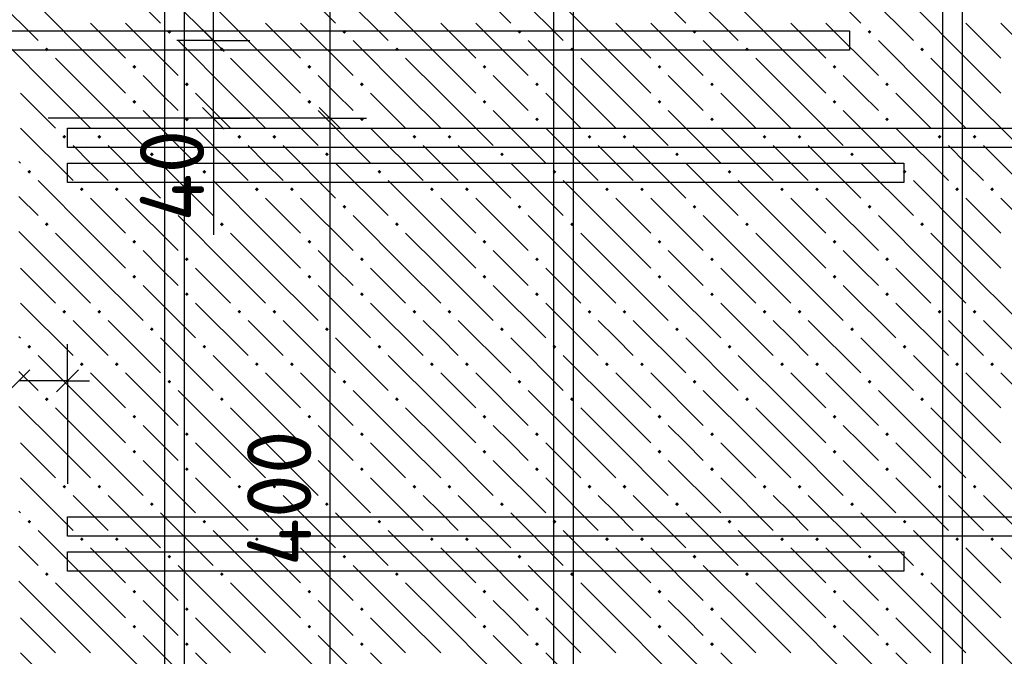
# Model space of a CAD drawing. Header units: millimetres. Extents: x 40580 to 1930067, y -240640 to 81020.
# Tile 441 of 656: x 1126455 to 1129829, y -188580 to -186397. Entities that reach past the tile are written whole.
import ezdxf

# ---------------------------------------------------------------- set-up
doc = ezdxf.new("R2010")
doc.units = ezdxf.units.MM
for name, color, linetype, lineweight in [('Standard', 7, 'Continuous', 25), ('ЖБ Перекрытие верхний уровень', 7, 'Continuous', 35), ('Ребро вкладыша арматура S1', 52, 'Continuous', 25), ('Фоновоя арматура Х1', 52, 'Continuous', 25)]:
    doc.layers.add(name, color=color, linetype=linetype, lineweight=lineweight)
doc.layers.add('Размерная выноска', color=7, linetype='Continuous')
doc.styles.add('ISOCPEUR', font='isocpeur.ttf')

msp = doc.modelspace()

# ---------------------------------------------------------------- hatches: boundary and pattern name
at = {"layer": 'ЖБ Перекрытие верхний уровень', "linetype": 'Continuous', "lineweight": -3, "transparency": 33554687}
for points in [[(1126960.9, -186438.3), (1126967.4, -186431.8), (1126973.9, -186438.3), (1126967.4, -186444.8)], [(1127560.9, -186438.3), (1127567.4, -186431.8), (1127573.9, -186438.3), (1127567.4, -186444.8)], [(1128160.9, -186438.3), (1128167.4, -186431.8), (1128173.9, -186438.3), (1128167.4, -186444.8)], [(1128760.9, -186438.3), (1128767.4, -186431.8), (1128773.9, -186438.3), (1128767.4, -186444.8)], [(1129360.9, -186438.3), (1129367.4, -186431.8), (1129373.9, -186438.3), (1129367.4, -186444.8)], [(1126540.9, -186498.3), (1126547.4, -186491.8), (1126553.9, -186498.3), (1126547.4, -186504.8)], [(1127140.9, -186498.3), (1127147.4, -186491.8), (1127153.9, -186498.3), (1127147.4, -186504.8)], [(1127740.9, -186498.3), (1127747.4, -186491.8), (1127753.9, -186498.3), (1127747.4, -186504.8)], [(1128340.9, -186498.3), (1128347.4, -186491.8), (1128353.9, -186498.3), (1128347.4, -186504.8)], [(1128940.9, -186498.3), (1128947.4, -186491.8), (1128953.9, -186498.3), (1128947.4, -186504.8)], [(1129540.9, -186498.3), (1129547.4, -186491.8), (1129553.9, -186498.3), (1129547.4, -186504.8)], [(1126840.9, -186558.3), (1126847.4, -186551.8), (1126853.9, -186558.3), (1126847.4, -186564.8)], [(1127440.9, -186558.3), (1127447.4, -186551.8), (1127453.9, -186558.3), (1127447.4, -186564.8)], [(1128040.9, -186558.3), (1128047.4, -186551.8), (1128053.9, -186558.3), (1128047.4, -186564.8)], [(1128640.9, -186558.3), (1128647.4, -186551.8), (1128653.9, -186558.3), (1128647.4, -186564.8)], [(1129240.9, -186558.3), (1129247.4, -186551.8), (1129253.9, -186558.3), (1129247.4, -186564.8)], [(1127020.9, -186618.3), (1127027.4, -186611.8), (1127033.9, -186618.3), (1127027.4, -186624.8)], [(1127620.9, -186618.3), (1127627.4, -186611.8), (1127633.9, -186618.3), (1127627.4, -186624.8)], [(1128220.9, -186618.3), (1128227.4, -186611.8), (1128233.9, -186618.3), (1128227.4, -186624.8)], [(1128820.9, -186618.3), (1128827.4, -186611.8), (1128833.9, -186618.3), (1128827.4, -186624.8)], [(1129420.9, -186618.3), (1129427.4, -186611.8), (1129433.9, -186618.3), (1129427.4, -186624.8)], [(1126840.9, -186678.3), (1126847.4, -186671.8), (1126853.9, -186678.3), (1126847.4, -186684.8)], [(1127440.9, -186678.3), (1127447.4, -186671.8), (1127453.9, -186678.3), (1127447.4, -186684.8)], [(1128040.9, -186678.3), (1128047.4, -186671.8), (1128053.9, -186678.3), (1128047.4, -186684.8)], [(1128640.9, -186678.3), (1128647.4, -186671.8), (1128653.9, -186678.3), (1128647.4, -186684.8)], [(1129240.9, -186678.3), (1129247.4, -186671.8), (1129253.9, -186678.3), (1129247.4, -186684.8)], [(1127020.9, -186738.3), (1127027.4, -186731.8), (1127033.9, -186738.3), (1127027.4, -186744.8)], [(1127620.9, -186738.3), (1127627.4, -186731.8), (1127633.9, -186738.3), (1127627.4, -186744.8)], [(1128220.9, -186738.3), (1128227.4, -186731.8), (1128233.9, -186738.3), (1128227.4, -186744.8)], [(1128820.9, -186738.3), (1128827.4, -186731.8), (1128833.9, -186738.3), (1128827.4, -186744.8)], [(1129420.9, -186738.3), (1129427.4, -186731.8), (1129433.9, -186738.3), (1129427.4, -186744.8)], [(1126600.9, -186798.3), (1126607.4, -186791.8), (1126613.9, -186798.3), (1126607.4, -186804.8)], [(1126720.9, -186798.3), (1126727.4, -186791.8), (1126733.9, -186798.3), (1126727.4, -186804.8)], [(1127200.9, -186798.3), (1127207.4, -186791.8), (1127213.9, -186798.3), (1127207.4, -186804.8)], [(1127320.9, -186798.3), (1127327.4, -186791.8), (1127333.9, -186798.3), (1127327.4, -186804.8)], [(1127800.9, -186798.3), (1127807.4, -186791.8), (1127813.9, -186798.3), (1127807.4, -186804.8)], [(1127920.9, -186798.3), (1127927.4, -186791.8), (1127933.9, -186798.3), (1127927.4, -186804.8)], [(1128400.9, -186798.3), (1128407.4, -186791.8), (1128413.9, -186798.3), (1128407.4, -186804.8)], [(1128520.9, -186798.3), (1128527.4, -186791.8), (1128533.9, -186798.3), (1128527.4, -186804.8)], [(1129000.9, -186798.3), (1129007.4, -186791.8), (1129013.9, -186798.3), (1129007.4, -186804.8)], [(1129120.9, -186798.3), (1129127.4, -186791.8), (1129133.9, -186798.3), (1129127.4, -186804.8)], [(1129600.9, -186798.3), (1129607.4, -186791.8), (1129613.9, -186798.3), (1129607.4, -186804.8)], [(1129720.9, -186798.3), (1129727.4, -186791.8), (1129733.9, -186798.3), (1129727.4, -186804.8)], [(1126900.9, -186858.3), (1126907.4, -186851.8), (1126913.9, -186858.3), (1126907.4, -186864.8)], [(1127500.9, -186858.3), (1127507.4, -186851.8), (1127513.9, -186858.3), (1127507.4, -186864.8)], [(1128100.9, -186858.3), (1128107.4, -186851.8), (1128113.9, -186858.3), (1128107.4, -186864.8)], [(1128700.9, -186858.3), (1128707.4, -186851.8), (1128713.9, -186858.3), (1128707.4, -186864.8)], [(1129300.9, -186858.3), (1129307.4, -186851.8), (1129313.9, -186858.3), (1129307.4, -186864.8)], [(1126480.9, -186918.3), (1126487.4, -186911.8), (1126493.9, -186918.3), (1126487.4, -186924.8)], [(1127080.9, -186918.3), (1127087.4, -186911.8), (1127093.9, -186918.3), (1127087.4, -186924.8)], [(1127680.9, -186918.3), (1127687.4, -186911.8), (1127693.9, -186918.3), (1127687.4, -186924.8)], [(1128280.9, -186918.3), (1128287.4, -186911.8), (1128293.9, -186918.3), (1128287.4, -186924.8)], [(1128880.9, -186918.3), (1128887.4, -186911.8), (1128893.9, -186918.3), (1128887.4, -186924.8)], [(1129480.9, -186918.3), (1129487.4, -186911.8), (1129493.9, -186918.3), (1129487.4, -186924.8)], [(1126660.9, -186978.3), (1126667.4, -186971.8), (1126673.9, -186978.3), (1126667.4, -186984.8)], [(1126780.9, -186978.3), (1126787.4, -186971.8), (1126793.9, -186978.3), (1126787.4, -186984.8)], [(1127260.9, -186978.3), (1127267.4, -186971.8), (1127273.9, -186978.3), (1127267.4, -186984.8)], [(1127380.9, -186978.3), (1127387.4, -186971.8), (1127393.9, -186978.3), (1127387.4, -186984.8)], [(1127860.9, -186978.3), (1127867.4, -186971.8), (1127873.9, -186978.3), (1127867.4, -186984.8)], [(1127980.9, -186978.3), (1127987.4, -186971.8), (1127993.9, -186978.3), (1127987.4, -186984.8)], [(1128460.9, -186978.3), (1128467.4, -186971.8), (1128473.9, -186978.3), (1128467.4, -186984.8)], [(1128580.9, -186978.3), (1128587.4, -186971.8), (1128593.9, -186978.3), (1128587.4, -186984.8)], [(1129060.9, -186978.3), (1129067.4, -186971.8), (1129073.9, -186978.3), (1129067.4, -186984.8)], [(1129180.9, -186978.3), (1129187.4, -186971.8), (1129193.9, -186978.3), (1129187.4, -186984.8)], [(1129660.9, -186978.3), (1129667.4, -186971.8), (1129673.9, -186978.3), (1129667.4, -186984.8)], [(1129780.9, -186978.3), (1129787.4, -186971.8), (1129793.9, -186978.3), (1129787.4, -186984.8)], [(1126960.9, -187038.3), (1126967.4, -187031.8), (1126973.9, -187038.3), (1126967.4, -187044.8)], [(1127560.9, -187038.3), (1127567.4, -187031.8), (1127573.9, -187038.3), (1127567.4, -187044.8)], [(1128160.9, -187038.3), (1128167.4, -187031.8), (1128173.9, -187038.3), (1128167.4, -187044.8)], [(1128760.9, -187038.3), (1128767.4, -187031.8), (1128773.9, -187038.3), (1128767.4, -187044.8)], [(1129360.9, -187038.3), (1129367.4, -187031.8), (1129373.9, -187038.3), (1129367.4, -187044.8)], [(1126540.9, -187098.3), (1126547.4, -187091.8), (1126553.9, -187098.3), (1126547.4, -187104.8)], [(1127140.9, -187098.3), (1127147.4, -187091.8), (1127153.9, -187098.3), (1127147.4, -187104.8)], [(1127740.9, -187098.3), (1127747.4, -187091.8), (1127753.9, -187098.3), (1127747.4, -187104.8)], [(1128340.9, -187098.3), (1128347.4, -187091.8), (1128353.9, -187098.3), (1128347.4, -187104.8)], [(1128940.9, -187098.3), (1128947.4, -187091.8), (1128953.9, -187098.3), (1128947.4, -187104.8)], [(1129540.9, -187098.3), (1129547.4, -187091.8), (1129553.9, -187098.3), (1129547.4, -187104.8)], [(1126840.9, -187158.3), (1126847.4, -187151.8), (1126853.9, -187158.3), (1126847.4, -187164.8)], [(1127440.9, -187158.3), (1127447.4, -187151.8), (1127453.9, -187158.3), (1127447.4, -187164.8)], [(1128040.9, -187158.3), (1128047.4, -187151.8), (1128053.9, -187158.3), (1128047.4, -187164.8)], [(1128640.9, -187158.3), (1128647.4, -187151.8), (1128653.9, -187158.3), (1128647.4, -187164.8)], [(1129240.9, -187158.3), (1129247.4, -187151.8), (1129253.9, -187158.3), (1129247.4, -187164.8)], [(1127020.9, -187218.3), (1127027.4, -187211.8), (1127033.9, -187218.3), (1127027.4, -187224.8)], [(1127620.9, -187218.3), (1127627.4, -187211.8), (1127633.9, -187218.3), (1127627.4, -187224.8)], [(1128220.9, -187218.3), (1128227.4, -187211.8), (1128233.9, -187218.3), (1128227.4, -187224.8)], [(1128820.9, -187218.3), (1128827.4, -187211.8), (1128833.9, -187218.3), (1128827.4, -187224.8)], [(1129420.9, -187218.3), (1129427.4, -187211.8), (1129433.9, -187218.3), (1129427.4, -187224.8)], [(1126840.9, -187278.3), (1126847.4, -187271.8), (1126853.9, -187278.3), (1126847.4, -187284.8)], [(1127440.9, -187278.3), (1127447.4, -187271.8), (1127453.9, -187278.3), (1127447.4, -187284.8)], [(1128040.9, -187278.3), (1128047.4, -187271.8), (1128053.9, -187278.3), (1128047.4, -187284.8)], [(1128640.9, -187278.3), (1128647.4, -187271.8), (1128653.9, -187278.3), (1128647.4, -187284.8)], [(1129240.9, -187278.3), (1129247.4, -187271.8), (1129253.9, -187278.3), (1129247.4, -187284.8)], [(1127020.9, -187338.3), (1127027.4, -187331.8), (1127033.9, -187338.3), (1127027.4, -187344.8)], [(1127620.9, -187338.3), (1127627.4, -187331.8), (1127633.9, -187338.3), (1127627.4, -187344.8)], [(1128220.9, -187338.3), (1128227.4, -187331.8), (1128233.9, -187338.3), (1128227.4, -187344.8)], [(1128820.9, -187338.3), (1128827.4, -187331.8), (1128833.9, -187338.3), (1128827.4, -187344.8)], [(1129420.9, -187338.3), (1129427.4, -187331.8), (1129433.9, -187338.3), (1129427.4, -187344.8)], [(1126600.9, -187398.3), (1126607.4, -187391.8), (1126613.9, -187398.3), (1126607.4, -187404.8)], [(1126720.9, -187398.3), (1126727.4, -187391.8), (1126733.9, -187398.3), (1126727.4, -187404.8)], [(1127200.9, -187398.3), (1127207.4, -187391.8), (1127213.9, -187398.3), (1127207.4, -187404.8)], [(1127320.9, -187398.3), (1127327.4, -187391.8), (1127333.9, -187398.3), (1127327.4, -187404.8)], [(1127800.9, -187398.3), (1127807.4, -187391.8), (1127813.9, -187398.3), (1127807.4, -187404.8)], [(1127920.9, -187398.3), (1127927.4, -187391.8), (1127933.9, -187398.3), (1127927.4, -187404.8)], [(1128400.9, -187398.3), (1128407.4, -187391.8), (1128413.9, -187398.3), (1128407.4, -187404.8)], [(1128520.9, -187398.3), (1128527.4, -187391.8), (1128533.9, -187398.3), (1128527.4, -187404.8)], [(1129000.9, -187398.3), (1129007.4, -187391.8), (1129013.9, -187398.3), (1129007.4, -187404.8)], [(1129120.9, -187398.3), (1129127.4, -187391.8), (1129133.9, -187398.3), (1129127.4, -187404.8)], [(1129600.9, -187398.3), (1129607.4, -187391.8), (1129613.9, -187398.3), (1129607.4, -187404.8)], [(1129720.9, -187398.3), (1129727.4, -187391.8), (1129733.9, -187398.3), (1129727.4, -187404.8)], [(1126900.9, -187458.3), (1126907.4, -187451.8), (1126913.9, -187458.3), (1126907.4, -187464.8)], [(1127500.9, -187458.3), (1127507.4, -187451.8), (1127513.9, -187458.3), (1127507.4, -187464.8)], [(1128100.9, -187458.3), (1128107.4, -187451.8), (1128113.9, -187458.3), (1128107.4, -187464.8)], [(1128700.9, -187458.3), (1128707.4, -187451.8), (1128713.9, -187458.3), (1128707.4, -187464.8)], [(1129300.9, -187458.3), (1129307.4, -187451.8), (1129313.9, -187458.3), (1129307.4, -187464.8)], [(1126480.9, -187518.3), (1126487.4, -187511.8), (1126493.9, -187518.3), (1126487.4, -187524.8)], [(1127080.9, -187518.3), (1127087.4, -187511.8), (1127093.9, -187518.3), (1127087.4, -187524.8)], [(1127680.9, -187518.3), (1127687.4, -187511.8), (1127693.9, -187518.3), (1127687.4, -187524.8)], [(1128280.9, -187518.3), (1128287.4, -187511.8), (1128293.9, -187518.3), (1128287.4, -187524.8)], [(1128880.9, -187518.3), (1128887.4, -187511.8), (1128893.9, -187518.3), (1128887.4, -187524.8)], [(1129480.9, -187518.3), (1129487.4, -187511.8), (1129493.9, -187518.3), (1129487.4, -187524.8)], [(1126660.9, -187578.3), (1126667.4, -187571.8), (1126673.9, -187578.3), (1126667.4, -187584.8)], [(1126780.9, -187578.3), (1126787.4, -187571.8), (1126793.9, -187578.3), (1126787.4, -187584.8)], [(1127260.9, -187578.3), (1127267.4, -187571.8), (1127273.9, -187578.3), (1127267.4, -187584.8)], [(1127380.9, -187578.3), (1127387.4, -187571.8), (1127393.9, -187578.3), (1127387.4, -187584.8)], [(1127860.9, -187578.3), (1127867.4, -187571.8), (1127873.9, -187578.3), (1127867.4, -187584.8)], [(1127980.9, -187578.3), (1127987.4, -187571.8), (1127993.9, -187578.3), (1127987.4, -187584.8)], [(1128460.9, -187578.3), (1128467.4, -187571.8), (1128473.9, -187578.3), (1128467.4, -187584.8)], [(1128580.9, -187578.3), (1128587.4, -187571.8), (1128593.9, -187578.3), (1128587.4, -187584.8)], [(1129060.9, -187578.3), (1129067.4, -187571.8), (1129073.9, -187578.3), (1129067.4, -187584.8)], [(1129180.9, -187578.3), (1129187.4, -187571.8), (1129193.9, -187578.3), (1129187.4, -187584.8)], [(1129660.9, -187578.3), (1129667.4, -187571.8), (1129673.9, -187578.3), (1129667.4, -187584.8)], [(1129780.9, -187578.3), (1129787.4, -187571.8), (1129793.9, -187578.3), (1129787.4, -187584.8)], [(1126960.9, -187638.3), (1126967.4, -187631.8), (1126973.9, -187638.3), (1126967.4, -187644.8)], [(1127560.9, -187638.3), (1127567.4, -187631.8), (1127573.9, -187638.3), (1127567.4, -187644.8)], [(1128160.9, -187638.3), (1128167.4, -187631.8), (1128173.9, -187638.3), (1128167.4, -187644.8)], [(1128760.9, -187638.3), (1128767.4, -187631.8), (1128773.9, -187638.3), (1128767.4, -187644.8)], [(1129360.9, -187638.3), (1129367.4, -187631.8), (1129373.9, -187638.3), (1129367.4, -187644.8)], [(1126540.9, -187698.3), (1126547.4, -187691.8), (1126553.9, -187698.3), (1126547.4, -187704.8)], [(1127140.9, -187698.3), (1127147.4, -187691.8), (1127153.9, -187698.3), (1127147.4, -187704.8)], [(1127740.9, -187698.3), (1127747.4, -187691.8), (1127753.9, -187698.3), (1127747.4, -187704.8)], [(1128340.9, -187698.3), (1128347.4, -187691.8), (1128353.9, -187698.3), (1128347.4, -187704.8)], [(1128940.9, -187698.3), (1128947.4, -187691.8), (1128953.9, -187698.3), (1128947.4, -187704.8)], [(1129540.9, -187698.3), (1129547.4, -187691.8), (1129553.9, -187698.3), (1129547.4, -187704.8)], [(1126840.9, -187758.3), (1126847.4, -187751.8), (1126853.9, -187758.3), (1126847.4, -187764.8)], [(1127440.9, -187758.3), (1127447.4, -187751.8), (1127453.9, -187758.3), (1127447.4, -187764.8)], [(1128040.9, -187758.3), (1128047.4, -187751.8), (1128053.9, -187758.3), (1128047.4, -187764.8)], [(1128640.9, -187758.3), (1128647.4, -187751.8), (1128653.9, -187758.3), (1128647.4, -187764.8)], [(1129240.9, -187758.3), (1129247.4, -187751.8), (1129253.9, -187758.3), (1129247.4, -187764.8)], [(1127020.9, -187818.3), (1127027.4, -187811.8), (1127033.9, -187818.3), (1127027.4, -187824.8)], [(1127620.9, -187818.3), (1127627.4, -187811.8), (1127633.9, -187818.3), (1127627.4, -187824.8)], [(1128220.9, -187818.3), (1128227.4, -187811.8), (1128233.9, -187818.3), (1128227.4, -187824.8)], [(1128820.9, -187818.3), (1128827.4, -187811.8), (1128833.9, -187818.3), (1128827.4, -187824.8)], [(1129420.9, -187818.3), (1129427.4, -187811.8), (1129433.9, -187818.3), (1129427.4, -187824.8)], [(1126840.9, -187878.3), (1126847.4, -187871.8), (1126853.9, -187878.3), (1126847.4, -187884.8)], [(1127440.9, -187878.3), (1127447.4, -187871.8), (1127453.9, -187878.3), (1127447.4, -187884.8)], [(1128040.9, -187878.3), (1128047.4, -187871.8), (1128053.9, -187878.3), (1128047.4, -187884.8)], [(1128640.9, -187878.3), (1128647.4, -187871.8), (1128653.9, -187878.3), (1128647.4, -187884.8)], [(1129240.9, -187878.3), (1129247.4, -187871.8), (1129253.9, -187878.3), (1129247.4, -187884.8)], [(1127020.9, -187938.3), (1127027.4, -187931.8), (1127033.9, -187938.3), (1127027.4, -187944.8)], [(1127620.9, -187938.3), (1127627.4, -187931.8), (1127633.9, -187938.3), (1127627.4, -187944.8)], [(1128220.9, -187938.3), (1128227.4, -187931.8), (1128233.9, -187938.3), (1128227.4, -187944.8)], [(1128820.9, -187938.3), (1128827.4, -187931.8), (1128833.9, -187938.3), (1128827.4, -187944.8)], [(1129420.9, -187938.3), (1129427.4, -187931.8), (1129433.9, -187938.3), (1129427.4, -187944.8)], [(1126600.9, -187998.3), (1126607.4, -187991.8), (1126613.9, -187998.3), (1126607.4, -188004.8)], [(1126720.9, -187998.3), (1126727.4, -187991.8), (1126733.9, -187998.3), (1126727.4, -188004.8)], [(1127200.9, -187998.3), (1127207.4, -187991.8), (1127213.9, -187998.3), (1127207.4, -188004.8)], [(1127320.9, -187998.3), (1127327.4, -187991.8), (1127333.9, -187998.3), (1127327.4, -188004.8)], [(1127800.9, -187998.3), (1127807.4, -187991.8), (1127813.9, -187998.3), (1127807.4, -188004.8)], [(1127920.9, -187998.3), (1127927.4, -187991.8), (1127933.9, -187998.3), (1127927.4, -188004.8)], [(1128400.9, -187998.3), (1128407.4, -187991.8), (1128413.9, -187998.3), (1128407.4, -188004.8)], [(1128520.9, -187998.3), (1128527.4, -187991.8), (1128533.9, -187998.3), (1128527.4, -188004.8)], [(1129000.9, -187998.3), (1129007.4, -187991.8), (1129013.9, -187998.3), (1129007.4, -188004.8)], [(1129120.9, -187998.3), (1129127.4, -187991.8), (1129133.9, -187998.3), (1129127.4, -188004.8)], [(1129600.9, -187998.3), (1129607.4, -187991.8), (1129613.9, -187998.3), (1129607.4, -188004.8)], [(1129720.9, -187998.3), (1129727.4, -187991.8), (1129733.9, -187998.3), (1129727.4, -188004.8)], [(1126900.9, -188058.3), (1126907.4, -188051.8), (1126913.9, -188058.3), (1126907.4, -188064.8)], [(1127500.9, -188058.3), (1127507.4, -188051.8), (1127513.9, -188058.3), (1127507.4, -188064.8)], [(1128100.9, -188058.3), (1128107.4, -188051.8), (1128113.9, -188058.3), (1128107.4, -188064.8)], [(1128700.9, -188058.3), (1128707.4, -188051.8), (1128713.9, -188058.3), (1128707.4, -188064.8)], [(1129300.9, -188058.3), (1129307.4, -188051.8), (1129313.9, -188058.3), (1129307.4, -188064.8)], [(1126480.9, -188118.3), (1126487.4, -188111.8), (1126493.9, -188118.3), (1126487.4, -188124.8)], [(1127080.9, -188118.3), (1127087.4, -188111.8), (1127093.9, -188118.3), (1127087.4, -188124.8)], [(1127680.9, -188118.3), (1127687.4, -188111.8), (1127693.9, -188118.3), (1127687.4, -188124.8)], [(1128280.9, -188118.3), (1128287.4, -188111.8), (1128293.9, -188118.3), (1128287.4, -188124.8)], [(1128880.9, -188118.3), (1128887.4, -188111.8), (1128893.9, -188118.3), (1128887.4, -188124.8)], [(1129480.9, -188118.3), (1129487.4, -188111.8), (1129493.9, -188118.3), (1129487.4, -188124.8)], [(1126660.9, -188178.3), (1126667.4, -188171.8), (1126673.9, -188178.3), (1126667.4, -188184.8)], [(1126780.9, -188178.3), (1126787.4, -188171.8), (1126793.9, -188178.3), (1126787.4, -188184.8)], [(1127260.9, -188178.3), (1127267.4, -188171.8), (1127273.9, -188178.3), (1127267.4, -188184.8)], [(1127380.9, -188178.3), (1127387.4, -188171.8), (1127393.9, -188178.3), (1127387.4, -188184.8)], [(1127860.9, -188178.3), (1127867.4, -188171.8), (1127873.9, -188178.3), (1127867.4, -188184.8)], [(1127980.9, -188178.3), (1127987.4, -188171.8), (1127993.9, -188178.3), (1127987.4, -188184.8)], [(1128460.9, -188178.3), (1128467.4, -188171.8), (1128473.9, -188178.3), (1128467.4, -188184.8)], [(1128580.9, -188178.3), (1128587.4, -188171.8), (1128593.9, -188178.3), (1128587.4, -188184.8)], [(1129060.9, -188178.3), (1129067.4, -188171.8), (1129073.9, -188178.3), (1129067.4, -188184.8)], [(1129180.9, -188178.3), (1129187.4, -188171.8), (1129193.9, -188178.3), (1129187.4, -188184.8)], [(1129660.9, -188178.3), (1129667.4, -188171.8), (1129673.9, -188178.3), (1129667.4, -188184.8)], [(1129780.9, -188178.3), (1129787.4, -188171.8), (1129793.9, -188178.3), (1129787.4, -188184.8)], [(1126960.9, -188238.3), (1126967.4, -188231.8), (1126973.9, -188238.3), (1126967.4, -188244.8)], [(1127560.9, -188238.3), (1127567.4, -188231.8), (1127573.9, -188238.3), (1127567.4, -188244.8)], [(1128160.9, -188238.3), (1128167.4, -188231.8), (1128173.9, -188238.3), (1128167.4, -188244.8)], [(1128760.9, -188238.3), (1128767.4, -188231.8), (1128773.9, -188238.3), (1128767.4, -188244.8)], [(1129360.9, -188238.3), (1129367.4, -188231.8), (1129373.9, -188238.3), (1129367.4, -188244.8)], [(1126540.9, -188298.3), (1126547.4, -188291.8), (1126553.9, -188298.3), (1126547.4, -188304.8)], [(1127140.9, -188298.3), (1127147.4, -188291.8), (1127153.9, -188298.3), (1127147.4, -188304.8)], [(1127740.9, -188298.3), (1127747.4, -188291.8), (1127753.9, -188298.3), (1127747.4, -188304.8)], [(1128340.9, -188298.3), (1128347.4, -188291.8), (1128353.9, -188298.3), (1128347.4, -188304.8)], [(1128940.9, -188298.3), (1128947.4, -188291.8), (1128953.9, -188298.3), (1128947.4, -188304.8)], [(1129540.9, -188298.3), (1129547.4, -188291.8), (1129553.9, -188298.3), (1129547.4, -188304.8)], [(1126840.9, -188358.3), (1126847.4, -188351.8), (1126853.9, -188358.3), (1126847.4, -188364.8)], [(1127440.9, -188358.3), (1127447.4, -188351.8), (1127453.9, -188358.3), (1127447.4, -188364.8)], [(1128040.9, -188358.3), (1128047.4, -188351.8), (1128053.9, -188358.3), (1128047.4, -188364.8)], [(1128640.9, -188358.3), (1128647.4, -188351.8), (1128653.9, -188358.3), (1128647.4, -188364.8)], [(1129240.9, -188358.3), (1129247.4, -188351.8), (1129253.9, -188358.3), (1129247.4, -188364.8)], [(1127020.9, -188418.3), (1127027.4, -188411.8), (1127033.9, -188418.3), (1127027.4, -188424.8)], [(1127620.9, -188418.3), (1127627.4, -188411.8), (1127633.9, -188418.3), (1127627.4, -188424.8)], [(1128220.9, -188418.3), (1128227.4, -188411.8), (1128233.9, -188418.3), (1128227.4, -188424.8)], [(1128820.9, -188418.3), (1128827.4, -188411.8), (1128833.9, -188418.3), (1128827.4, -188424.8)], [(1129420.9, -188418.3), (1129427.4, -188411.8), (1129433.9, -188418.3), (1129427.4, -188424.8)], [(1126840.9, -188478.3), (1126847.4, -188471.8), (1126853.9, -188478.3), (1126847.4, -188484.8)], [(1127440.9, -188478.3), (1127447.4, -188471.8), (1127453.9, -188478.3), (1127447.4, -188484.8)], [(1128040.9, -188478.3), (1128047.4, -188471.8), (1128053.9, -188478.3), (1128047.4, -188484.8)], [(1128640.9, -188478.3), (1128647.4, -188471.8), (1128653.9, -188478.3), (1128647.4, -188484.8)], [(1129240.9, -188478.3), (1129247.4, -188471.8), (1129253.9, -188478.3), (1129247.4, -188484.8)], [(1127020.9, -188538.3), (1127027.4, -188531.8), (1127033.9, -188538.3), (1127027.4, -188544.8)], [(1127620.9, -188538.3), (1127627.4, -188531.8), (1127633.9, -188538.3), (1127627.4, -188544.8)], [(1128220.9, -188538.3), (1128227.4, -188531.8), (1128233.9, -188538.3), (1128227.4, -188544.8)], [(1128820.9, -188538.3), (1128827.4, -188531.8), (1128833.9, -188538.3), (1128827.4, -188544.8)], [(1129420.9, -188538.3), (1129427.4, -188531.8), (1129433.9, -188538.3), (1129427.4, -188544.8)]]:
    msp.add_hatch(color=7, dxfattribs=at).paths.add_polyline_path(points, flags=16)

# ---------------------------------------------------------------- linework, layer by layer
at = {"color": 38, "linetype": 'Continuous', "lineweight": 25, "true_color": 0x5f1e0f, "transparency": 33554687}
for points in [[(1126618.4, -186888.2), (1129485.1, -186888.2), (1129485.1, -186954.9), (1126618.4, -186954.9), (1126618.4, -186888.2)], [(1126618.4, -188221.6), (1129485.1, -188221.6), (1129485.1, -188288.2), (1126618.4, -188288.2), (1126618.4, -188221.6)]]:
    msp.add_lwpolyline(points, dxfattribs=at)
at = {"layer": 'Standard', "color": 7, "linetype": 'Continuous', "lineweight": -3, "transparency": 33554687}
for p, q in [((1127518.4, -186734.9), (1127518.4, -185401.6)), ((1127118.4, -186468.2), (1127118.4, -186068.2)), ((1127118.4, -186734.9), (1127118.4, -186468.2)), ((1127118.4, -186734.9), (1127118.4, -186809.9)), ((1127518.4, -189401.6), (1127518.4, -186734.9)), ((1126618.4, -187634.9), (1126451.8, -187634.9)), ((1126618.4, -187634.9), (1126693.4, -187634.9))]:
    msp.add_line(p, q, dxfattribs=at)
at = {"layer": 'Standard', "color": 7, "linetype": 'Continuous', "lineweight": 25, "transparency": 33554687}
for p, q in [((1127155.9, -186505.7), (1127080.9, -186430.7)), ((1127155.9, -186772.4), (1127080.9, -186697.4)), ((1127555.9, -186772.4), (1127480.9, -186697.4)), ((1126489.3, -187597.4), (1126414.3, -187672.4)), ((1126655.9, -187597.4), (1126580.9, -187672.4))]:
    msp.add_line(p, q, dxfattribs=at)
at = {"layer": 'Standard', "color": 251, "linetype": 'Continuous', "lineweight": -3, "true_color": 0x656565, "transparency": 33554687}
for p, q in [((1127118.4, -186468.2), (1126993.4, -186468.2)), ((1127118.4, -186468.2), (1127243.4, -186468.2)), ((1127118.4, -186468.2), (1127118.4, -186468.2)), ((1127118.4, -186734.9), (1126993.4, -186734.9)), ((1127118.4, -186734.9), (1127243.4, -186734.9)), ((1127518.4, -186734.9), (1127393.4, -186734.9)), ((1127518.4, -186734.9), (1127643.4, -186734.9)), ((1126618.4, -187634.9), (1126618.4, -187509.9)), ((1126618.4, -187634.9), (1126618.4, -187759.9)), ((1126618.4, -187634.9), (1126618.4, -187988.2))]:
    msp.add_line(p, q, dxfattribs=at)
for points in [[(1127518.4, -186734.9), (1127487, -186734.9), (1127487, -186734.9), (1126551.8, -186734.9)], [(1127118.4, -186734.9), (1127112.7, -186734.9), (1127112.7, -186734.9), (1127108.1, -186734.9), (1127108.1, -186734.9), (1127101.3, -186734.9), (1127101.3, -186734.9), (1126551.8, -186734.9)]]:
    msp.add_lwpolyline(points, dxfattribs=at)
at = {"layer": 'ЖБ Перекрытие верхний уровень', "color": 9, "linetype": 'Continuous', "lineweight": -3, "true_color": 0xc7c7c7, "transparency": 33554687}
for p, q in [((1126757.4, -186228.3), (1126937.4, -186408.3)), ((1127357.4, -186228.3), (1127537.4, -186408.3)), ((1127957.4, -186228.3), (1128137.4, -186408.3)), ((1128557.4, -186228.3), (1128737.4, -186408.3)), ((1129157.4, -186228.3), (1129337.4, -186408.3)), ((1126337.4, -186288.3), (1126517.4, -186468.3)), ((1126937.4, -186288.3), (1127117.4, -186468.3)), ((1127537.4, -186288.3), (1127717.4, -186468.3)), ((1128137.4, -186288.3), (1128317.4, -186468.3)), ((1128737.4, -186288.3), (1128917.4, -186468.3)), ((1129337.4, -186288.3), (1129517.4, -186468.3)), ((1126697.4, -186528.3), (1126517.4, -186348.3)), ((1127297.4, -186528.3), (1127117.4, -186348.3)), ((1127897.4, -186528.3), (1127717.4, -186348.3)), ((1128497.4, -186528.3), (1128317.4, -186348.3)), ((1129097.4, -186528.3), (1128917.4, -186348.3)), ((1129697.4, -186528.3), (1129517.4, -186348.3)), ((1126697.4, -186408.3), (1126817.4, -186528.3)), ((1126817.4, -186408.3), (1126997.4, -186588.3)), ((1127297.4, -186408.3), (1127417.4, -186528.3)), ((1127417.4, -186408.3), (1127597.4, -186588.3)), ((1127897.4, -186408.3), (1128017.4, -186528.3)), ((1128017.4, -186408.3), (1128197.4, -186588.3)), ((1128497.4, -186408.3), (1128617.4, -186528.3)), ((1128617.4, -186408.3), (1128797.4, -186588.3)), ((1129097.4, -186408.3), (1129217.4, -186528.3)), ((1129217.4, -186408.3), (1129397.4, -186588.3)), ((1129697.4, -186408.3), (1129817.4, -186528.3)), ((1129817.4, -186408.3), (1129997.4, -186588.3)), ((1126577.4, -186648.3), (1126397.4, -186468.3)), ((1127177.4, -186648.3), (1126997.4, -186468.3)), ((1127777.4, -186648.3), (1127597.4, -186468.3)), ((1128377.4, -186648.3), (1128197.4, -186468.3)), ((1128977.4, -186648.3), (1128797.4, -186468.3)), ((1129577.4, -186648.3), (1129397.4, -186468.3)), ((1126577.4, -186528.3), (1126697.4, -186648.3)), ((1126697.4, -186528.3), (1126817.4, -186648.3)), ((1127177.4, -186528.3), (1127297.4, -186648.3)), ((1127297.4, -186528.3), (1127417.4, -186648.3)), ((1127777.4, -186528.3), (1127897.4, -186648.3)), ((1127897.4, -186528.3), (1128017.4, -186648.3)), ((1128377.4, -186528.3), (1128497.4, -186648.3)), ((1128497.4, -186528.3), (1128617.4, -186648.3)), ((1128977.4, -186528.3), (1129097.4, -186648.3)), ((1129097.4, -186528.3), (1129217.4, -186648.3)), ((1129577.4, -186528.3), (1129697.4, -186648.3)), ((1129697.4, -186528.3), (1129817.4, -186648.3)), ((1126937.4, -186648.3), (1126877.4, -186588.3)), ((1127537.4, -186648.3), (1127477.4, -186588.3)), ((1128137.4, -186648.3), (1128077.4, -186588.3)), ((1128737.4, -186648.3), (1128677.4, -186588.3)), ((1129337.4, -186648.3), (1129277.4, -186588.3)), ((1126457.4, -186648.3), (1126577.4, -186768.3)), ((1126577.4, -186648.3), (1126697.4, -186768.3)), ((1126697.4, -186648.3), (1126877.4, -186828.3)), ((1126997.4, -186708.3), (1126937.4, -186648.3)), ((1127057.4, -186648.3), (1127177.4, -186768.3)), ((1127177.4, -186648.3), (1127297.4, -186768.3)), ((1127297.4, -186648.3), (1127477.4, -186828.3)), ((1127597.4, -186708.3), (1127537.4, -186648.3)), ((1127657.4, -186648.3), (1127777.4, -186768.3)), ((1127777.4, -186648.3), (1127897.4, -186768.3)), ((1127897.4, -186648.3), (1128077.4, -186828.3)), ((1128197.4, -186708.3), (1128137.4, -186648.3)), ((1128257.4, -186648.3), (1128377.4, -186768.3)), ((1128377.4, -186648.3), (1128497.4, -186768.3)), ((1128497.4, -186648.3), (1128677.4, -186828.3)), ((1128797.4, -186708.3), (1128737.4, -186648.3)), ((1128857.4, -186648.3), (1128977.4, -186768.3)), ((1128977.4, -186648.3), (1129097.4, -186768.3)), ((1129097.4, -186648.3), (1129277.4, -186828.3)), ((1129397.4, -186708.3), (1129337.4, -186648.3)), ((1129457.4, -186648.3), (1129577.4, -186768.3)), ((1129577.4, -186648.3), (1129697.4, -186768.3)), ((1129697.4, -186648.3), (1129877.4, -186828.3)), ((1126877.4, -186708.3), (1127057.4, -186888.3)), ((1127477.4, -186708.3), (1127657.4, -186888.3)), ((1128077.4, -186708.3), (1128257.4, -186888.3)), ((1128677.4, -186708.3), (1128857.4, -186888.3)), ((1129277.4, -186708.3), (1129457.4, -186888.3)), ((1126457.4, -186768.3), (1126637.4, -186948.3)), ((1127057.4, -186768.3), (1127237.4, -186948.3)), ((1127657.4, -186768.3), (1127837.4, -186948.3)), ((1128257.4, -186768.3), (1128437.4, -186948.3)), ((1128857.4, -186768.3), (1129037.4, -186948.3)), ((1129457.4, -186768.3), (1129637.4, -186948.3)), ((1126697.4, -186888.3), (1126637.4, -186828.3)), ((1126757.4, -186828.3), (1126937.4, -187008.3)), ((1127297.4, -186888.3), (1127237.4, -186828.3)), ((1127357.4, -186828.3), (1127537.4, -187008.3)), ((1127897.4, -186888.3), (1127837.4, -186828.3)), ((1127957.4, -186828.3), (1128137.4, -187008.3)), ((1128497.4, -186888.3), (1128437.4, -186828.3)), ((1128557.4, -186828.3), (1128737.4, -187008.3)), ((1129097.4, -186888.3), (1129037.4, -186828.3)), ((1129157.4, -186828.3), (1129337.4, -187008.3)), ((1129697.4, -186888.3), (1129637.4, -186828.3)), ((1129757.4, -186828.3), (1129937.4, -187008.3)), ((1126451.8, -186882.7), (1126457.4, -186888.3)), ((1126757.4, -186948.3), (1126697.4, -186888.3)), ((1126937.4, -186888.3), (1127117.4, -187068.3)), ((1127357.4, -186948.3), (1127297.4, -186888.3)), ((1127537.4, -186888.3), (1127717.4, -187068.3)), ((1127957.4, -186948.3), (1127897.4, -186888.3)), ((1128137.4, -186888.3), (1128317.4, -187068.3)), ((1128557.4, -186948.3), (1128497.4, -186888.3)), ((1128737.4, -186888.3), (1128917.4, -187068.3)), ((1129157.4, -186948.3), (1129097.4, -186888.3)), ((1129337.4, -186888.3), (1129517.4, -187068.3)), ((1129757.4, -186948.3), (1129697.4, -186888.3)), ((1126697.4, -187128.3), (1126517.4, -186948.3)), ((1127297.4, -187128.3), (1127117.4, -186948.3)), ((1127897.4, -187128.3), (1127717.4, -186948.3)), ((1128497.4, -187128.3), (1128317.4, -186948.3)), ((1129097.4, -187128.3), (1128917.4, -186948.3)), ((1129697.4, -187128.3), (1129517.4, -186948.3)), ((1126451.8, -187002.7), (1126517.4, -187068.3)), ((1126697.4, -187008.3), (1126817.4, -187128.3)), ((1126817.4, -187008.3), (1126997.4, -187188.3)), ((1127297.4, -187008.3), (1127417.4, -187128.3)), ((1127417.4, -187008.3), (1127597.4, -187188.3)), ((1127897.4, -187008.3), (1128017.4, -187128.3)), ((1128017.4, -187008.3), (1128197.4, -187188.3)), ((1128497.4, -187008.3), (1128617.4, -187128.3)), ((1128617.4, -187008.3), (1128797.4, -187188.3)), ((1129097.4, -187008.3), (1129217.4, -187128.3)), ((1129217.4, -187008.3), (1129397.4, -187188.3)), ((1129697.4, -187008.3), (1129817.4, -187128.3)), ((1129817.4, -187008.3), (1129997.4, -187188.3)), ((1127177.4, -187248.3), (1126997.4, -187068.3)), ((1127777.4, -187248.3), (1127597.4, -187068.3)), ((1128377.4, -187248.3), (1128197.4, -187068.3)), ((1128977.4, -187248.3), (1128797.4, -187068.3)), ((1129577.4, -187248.3), (1129397.4, -187068.3)), ((1126577.4, -187248.3), (1126451.8, -187122.7)), ((1126577.4, -187128.3), (1126697.4, -187248.3)), ((1126697.4, -187128.3), (1126817.4, -187248.3)), ((1127177.4, -187128.3), (1127297.4, -187248.3)), ((1127297.4, -187128.3), (1127417.4, -187248.3)), ((1127777.4, -187128.3), (1127897.4, -187248.3)), ((1127897.4, -187128.3), (1128017.4, -187248.3)), ((1128377.4, -187128.3), (1128497.4, -187248.3)), ((1128497.4, -187128.3), (1128617.4, -187248.3)), ((1128977.4, -187128.3), (1129097.4, -187248.3)), ((1129097.4, -187128.3), (1129217.4, -187248.3)), ((1129577.4, -187128.3), (1129697.4, -187248.3)), ((1129697.4, -187128.3), (1129817.4, -187248.3)), ((1126937.4, -187248.3), (1126877.4, -187188.3)), ((1127537.4, -187248.3), (1127477.4, -187188.3)), ((1128137.4, -187248.3), (1128077.4, -187188.3)), ((1128737.4, -187248.3), (1128677.4, -187188.3)), ((1129337.4, -187248.3), (1129277.4, -187188.3)), ((1126457.4, -187248.3), (1126577.4, -187368.3)), ((1126577.4, -187248.3), (1126697.4, -187368.3)), ((1126697.4, -187248.3), (1126877.4, -187428.3)), ((1126997.4, -187308.3), (1126937.4, -187248.3)), ((1127057.4, -187248.3), (1127177.4, -187368.3)), ((1127177.4, -187248.3), (1127297.4, -187368.3)), ((1127297.4, -187248.3), (1127477.4, -187428.3)), ((1127597.4, -187308.3), (1127537.4, -187248.3)), ((1127657.4, -187248.3), (1127777.4, -187368.3)), ((1127777.4, -187248.3), (1127897.4, -187368.3)), ((1127897.4, -187248.3), (1128077.4, -187428.3)), ((1128197.4, -187308.3), (1128137.4, -187248.3)), ((1128257.4, -187248.3), (1128377.4, -187368.3)), ((1128377.4, -187248.3), (1128497.4, -187368.3)), ((1128497.4, -187248.3), (1128677.4, -187428.3)), ((1128797.4, -187308.3), (1128737.4, -187248.3)), ((1128857.4, -187248.3), (1128977.4, -187368.3)), ((1128977.4, -187248.3), (1129097.4, -187368.3)), ((1129097.4, -187248.3), (1129277.4, -187428.3)), ((1129397.4, -187308.3), (1129337.4, -187248.3)), ((1129457.4, -187248.3), (1129577.4, -187368.3)), ((1129577.4, -187248.3), (1129697.4, -187368.3)), ((1129697.4, -187248.3), (1129877.4, -187428.3)), ((1126877.4, -187308.3), (1127057.4, -187488.3)), ((1127477.4, -187308.3), (1127657.4, -187488.3)), ((1128077.4, -187308.3), (1128257.4, -187488.3)), ((1128677.4, -187308.3), (1128857.4, -187488.3)), ((1129277.4, -187308.3), (1129457.4, -187488.3)), ((1126457.4, -187368.3), (1126637.4, -187548.3)), ((1127057.4, -187368.3), (1127237.4, -187548.3)), ((1127657.4, -187368.3), (1127837.4, -187548.3)), ((1128257.4, -187368.3), (1128437.4, -187548.3)), ((1128857.4, -187368.3), (1129037.4, -187548.3)), ((1129457.4, -187368.3), (1129637.4, -187548.3)), ((1126697.4, -187488.3), (1126637.4, -187428.3)), ((1126757.4, -187428.3), (1126937.4, -187608.3)), ((1127297.4, -187488.3), (1127237.4, -187428.3)), ((1127357.4, -187428.3), (1127537.4, -187608.3)), ((1127897.4, -187488.3), (1127837.4, -187428.3)), ((1127957.4, -187428.3), (1128137.4, -187608.3)), ((1128497.4, -187488.3), (1128437.4, -187428.3)), ((1128557.4, -187428.3), (1128737.4, -187608.3)), ((1129097.4, -187488.3), (1129037.4, -187428.3)), ((1129157.4, -187428.3), (1129337.4, -187608.3)), ((1129697.4, -187488.3), (1129637.4, -187428.3)), ((1129757.4, -187428.3), (1129937.4, -187608.3)), ((1126451.8, -187482.7), (1126457.4, -187488.3)), ((1126757.4, -187548.3), (1126697.4, -187488.3)), ((1126937.4, -187488.3), (1127117.4, -187668.3)), ((1127357.4, -187548.3), (1127297.4, -187488.3)), ((1127537.4, -187488.3), (1127717.4, -187668.3)), ((1127957.4, -187548.3), (1127897.4, -187488.3)), ((1128137.4, -187488.3), (1128317.4, -187668.3)), ((1128557.4, -187548.3), (1128497.4, -187488.3)), ((1128737.4, -187488.3), (1128917.4, -187668.3)), ((1129157.4, -187548.3), (1129097.4, -187488.3)), ((1129337.4, -187488.3), (1129517.4, -187668.3)), ((1129757.4, -187548.3), (1129697.4, -187488.3)), ((1126697.4, -187728.3), (1126517.4, -187548.3)), ((1127297.4, -187728.3), (1127117.4, -187548.3)), ((1127897.4, -187728.3), (1127717.4, -187548.3)), ((1128497.4, -187728.3), (1128317.4, -187548.3)), ((1129097.4, -187728.3), (1128917.4, -187548.3)), ((1129697.4, -187728.3), (1129517.4, -187548.3)), ((1126451.8, -187602.7), (1126517.4, -187668.3)), ((1126697.4, -187608.3), (1126817.4, -187728.3)), ((1126817.4, -187608.3), (1126997.4, -187788.3)), ((1127297.4, -187608.3), (1127417.4, -187728.3)), ((1127417.4, -187608.3), (1127597.4, -187788.3)), ((1127897.4, -187608.3), (1128017.4, -187728.3)), ((1128017.4, -187608.3), (1128197.4, -187788.3)), ((1128497.4, -187608.3), (1128617.4, -187728.3)), ((1128617.4, -187608.3), (1128797.4, -187788.3)), ((1129097.4, -187608.3), (1129217.4, -187728.3)), ((1129217.4, -187608.3), (1129397.4, -187788.3)), ((1129697.4, -187608.3), (1129817.4, -187728.3)), ((1129817.4, -187608.3), (1129997.4, -187788.3)), ((1127177.4, -187848.3), (1126997.4, -187668.3)), ((1127777.4, -187848.3), (1127597.4, -187668.3)), ((1128377.4, -187848.3), (1128197.4, -187668.3)), ((1128977.4, -187848.3), (1128797.4, -187668.3)), ((1129577.4, -187848.3), (1129397.4, -187668.3)), ((1126577.4, -187848.3), (1126451.8, -187722.7)), ((1126577.4, -187728.3), (1126697.4, -187848.3)), ((1126697.4, -187728.3), (1126817.4, -187848.3)), ((1127177.4, -187728.3), (1127297.4, -187848.3)), ((1127297.4, -187728.3), (1127417.4, -187848.3)), ((1127777.4, -187728.3), (1127897.4, -187848.3)), ((1127897.4, -187728.3), (1128017.4, -187848.3)), ((1128377.4, -187728.3), (1128497.4, -187848.3)), ((1128497.4, -187728.3), (1128617.4, -187848.3)), ((1128977.4, -187728.3), (1129097.4, -187848.3)), ((1129097.4, -187728.3), (1129217.4, -187848.3)), ((1129577.4, -187728.3), (1129697.4, -187848.3)), ((1129697.4, -187728.3), (1129817.4, -187848.3)), ((1126937.4, -187848.3), (1126877.4, -187788.3)), ((1127537.4, -187848.3), (1127477.4, -187788.3)), ((1128137.4, -187848.3), (1128077.4, -187788.3)), ((1128737.4, -187848.3), (1128677.4, -187788.3)), ((1129337.4, -187848.3), (1129277.4, -187788.3)), ((1126457.4, -187848.3), (1126577.4, -187968.3)), ((1126577.4, -187848.3), (1126697.4, -187968.3)), ((1126697.4, -187848.3), (1126877.4, -188028.3)), ((1126997.4, -187908.3), (1126937.4, -187848.3)), ((1127057.4, -187848.3), (1127177.4, -187968.3)), ((1127177.4, -187848.3), (1127297.4, -187968.3)), ((1127297.4, -187848.3), (1127477.4, -188028.3)), ((1127597.4, -187908.3), (1127537.4, -187848.3)), ((1127657.4, -187848.3), (1127777.4, -187968.3)), ((1127777.4, -187848.3), (1127897.4, -187968.3)), ((1127897.4, -187848.3), (1128077.4, -188028.3)), ((1128197.4, -187908.3), (1128137.4, -187848.3)), ((1128257.4, -187848.3), (1128377.4, -187968.3)), ((1128377.4, -187848.3), (1128497.4, -187968.3)), ((1128497.4, -187848.3), (1128677.4, -188028.3)), ((1128797.4, -187908.3), (1128737.4, -187848.3)), ((1128857.4, -187848.3), (1128977.4, -187968.3)), ((1128977.4, -187848.3), (1129097.4, -187968.3)), ((1129097.4, -187848.3), (1129277.4, -188028.3)), ((1129397.4, -187908.3), (1129337.4, -187848.3)), ((1129457.4, -187848.3), (1129577.4, -187968.3)), ((1129577.4, -187848.3), (1129697.4, -187968.3)), ((1129697.4, -187848.3), (1129877.4, -188028.3)), ((1126877.4, -187908.3), (1127057.4, -188088.3)), ((1127477.4, -187908.3), (1127657.4, -188088.3)), ((1128077.4, -187908.3), (1128257.4, -188088.3)), ((1128677.4, -187908.3), (1128857.4, -188088.3)), ((1129277.4, -187908.3), (1129457.4, -188088.3)), ((1126457.4, -187968.3), (1126637.4, -188148.3)), ((1127057.4, -187968.3), (1127237.4, -188148.3)), ((1127657.4, -187968.3), (1127837.4, -188148.3)), ((1128257.4, -187968.3), (1128437.4, -188148.3)), ((1128857.4, -187968.3), (1129037.4, -188148.3)), ((1129457.4, -187968.3), (1129637.4, -188148.3)), ((1126697.4, -188088.3), (1126637.4, -188028.3)), ((1126757.4, -188028.3), (1126937.4, -188208.3)), ((1127297.4, -188088.3), (1127237.4, -188028.3)), ((1127357.4, -188028.3), (1127537.4, -188208.3)), ((1127897.4, -188088.3), (1127837.4, -188028.3)), ((1127957.4, -188028.3), (1128137.4, -188208.3)), ((1128497.4, -188088.3), (1128437.4, -188028.3)), ((1128557.4, -188028.3), (1128737.4, -188208.3)), ((1129097.4, -188088.3), (1129037.4, -188028.3)), ((1129157.4, -188028.3), (1129337.4, -188208.3)), ((1129697.4, -188088.3), (1129637.4, -188028.3)), ((1129757.4, -188028.3), (1129937.4, -188208.3)), ((1126451.8, -188082.7), (1126457.4, -188088.3)), ((1126757.4, -188148.3), (1126697.4, -188088.3)), ((1126937.4, -188088.3), (1127117.4, -188268.3)), ((1127357.4, -188148.3), (1127297.4, -188088.3)), ((1127537.4, -188088.3), (1127717.4, -188268.3)), ((1127957.4, -188148.3), (1127897.4, -188088.3)), ((1128137.4, -188088.3), (1128317.4, -188268.3)), ((1128557.4, -188148.3), (1128497.4, -188088.3)), ((1128737.4, -188088.3), (1128917.4, -188268.3)), ((1129157.4, -188148.3), (1129097.4, -188088.3)), ((1129337.4, -188088.3), (1129517.4, -188268.3)), ((1129757.4, -188148.3), (1129697.4, -188088.3)), ((1126697.4, -188328.3), (1126517.4, -188148.3)), ((1127297.4, -188328.3), (1127117.4, -188148.3)), ((1127897.4, -188328.3), (1127717.4, -188148.3)), ((1128497.4, -188328.3), (1128317.4, -188148.3)), ((1129097.4, -188328.3), (1128917.4, -188148.3)), ((1129697.4, -188328.3), (1129517.4, -188148.3)), ((1126451.8, -188202.7), (1126517.4, -188268.3)), ((1126697.4, -188208.3), (1126817.4, -188328.3)), ((1126817.4, -188208.3), (1126997.4, -188388.3)), ((1127297.4, -188208.3), (1127417.4, -188328.3)), ((1127417.4, -188208.3), (1127597.4, -188388.3)), ((1127897.4, -188208.3), (1128017.4, -188328.3)), ((1128017.4, -188208.3), (1128197.4, -188388.3)), ((1128497.4, -188208.3), (1128617.4, -188328.3)), ((1128617.4, -188208.3), (1128797.4, -188388.3)), ((1129097.4, -188208.3), (1129217.4, -188328.3)), ((1129217.4, -188208.3), (1129397.4, -188388.3)), ((1129697.4, -188208.3), (1129817.4, -188328.3)), ((1129817.4, -188208.3), (1129997.4, -188388.3)), ((1127177.4, -188448.3), (1126997.4, -188268.3)), ((1127777.4, -188448.3), (1127597.4, -188268.3)), ((1128377.4, -188448.3), (1128197.4, -188268.3)), ((1128977.4, -188448.3), (1128797.4, -188268.3)), ((1129577.4, -188448.3), (1129397.4, -188268.3)), ((1126577.4, -188448.3), (1126451.8, -188322.7)), ((1126577.4, -188328.3), (1126697.4, -188448.3)), ((1126697.4, -188328.3), (1126817.4, -188448.3)), ((1127177.4, -188328.3), (1127297.4, -188448.3)), ((1127297.4, -188328.3), (1127417.4, -188448.3)), ((1127777.4, -188328.3), (1127897.4, -188448.3)), ((1127897.4, -188328.3), (1128017.4, -188448.3)), ((1128377.4, -188328.3), (1128497.4, -188448.3)), ((1128497.4, -188328.3), (1128617.4, -188448.3)), ((1128977.4, -188328.3), (1129097.4, -188448.3)), ((1129097.4, -188328.3), (1129217.4, -188448.3)), ((1129577.4, -188328.3), (1129697.4, -188448.3)), ((1129697.4, -188328.3), (1129817.4, -188448.3)), ((1126937.4, -188448.3), (1126877.4, -188388.3)), ((1127537.4, -188448.3), (1127477.4, -188388.3)), ((1128137.4, -188448.3), (1128077.4, -188388.3)), ((1128737.4, -188448.3), (1128677.4, -188388.3)), ((1129337.4, -188448.3), (1129277.4, -188388.3)), ((1126457.4, -188448.3), (1126577.4, -188568.3)), ((1126577.4, -188448.3), (1126697.4, -188568.3)), ((1126697.4, -188448.3), (1126877.4, -188628.3)), ((1126997.4, -188508.3), (1126937.4, -188448.3)), ((1127057.4, -188448.3), (1127177.4, -188568.3)), ((1127177.4, -188448.3), (1127297.4, -188568.3)), ((1127297.4, -188448.3), (1127477.4, -188628.3)), ((1127597.4, -188508.3), (1127537.4, -188448.3)), ((1127657.4, -188448.3), (1127777.4, -188568.3)), ((1127777.4, -188448.3), (1127897.4, -188568.3)), ((1127897.4, -188448.3), (1128077.4, -188628.3)), ((1128197.4, -188508.3), (1128137.4, -188448.3)), ((1128257.4, -188448.3), (1128377.4, -188568.3)), ((1128377.4, -188448.3), (1128497.4, -188568.3)), ((1128497.4, -188448.3), (1128677.4, -188628.3)), ((1128797.4, -188508.3), (1128737.4, -188448.3)), ((1128857.4, -188448.3), (1128977.4, -188568.3)), ((1128977.4, -188448.3), (1129097.4, -188568.3)), ((1129097.4, -188448.3), (1129277.4, -188628.3)), ((1129397.4, -188508.3), (1129337.4, -188448.3)), ((1129457.4, -188448.3), (1129577.4, -188568.3)), ((1129577.4, -188448.3), (1129697.4, -188568.3)), ((1129697.4, -188448.3), (1129877.4, -188628.3)), ((1126877.4, -188508.3), (1127057.4, -188688.3)), ((1127477.4, -188508.3), (1127657.4, -188688.3)), ((1128077.4, -188508.3), (1128257.4, -188688.3)), ((1128677.4, -188508.3), (1128857.4, -188688.3)), ((1129277.4, -188508.3), (1129457.4, -188688.3)), ((1126457.4, -188568.3), (1126637.4, -188748.3)), ((1127057.4, -188568.3), (1127237.4, -188748.3)), ((1127657.4, -188568.3), (1127837.4, -188748.3)), ((1128257.4, -188568.3), (1128437.4, -188748.3)), ((1128857.4, -188568.3), (1129037.4, -188748.3)), ((1129457.4, -188568.3), (1129637.4, -188748.3))]:
    msp.add_line(p, q, dxfattribs=at)
at = {"layer": 'Размерная выноска', "color": 7, "linetype": 'Continuous', "lineweight": -3, "transparency": 33554687}
msp.add_line((1127118.4, -186734.9), (1127118.4, -187134.9), dxfattribs=at)
at = {"layer": 'Ребро вкладыша арматура S1', "color": 7, "linetype": 'Continuous', "lineweight": 25, "transparency": 33554687}
msp.add_lwpolyline([(1124752.1, -186434.9), (1129298.8, -186434.9), (1129298.8, -186501.6), (1124752.1, -186501.6), (1124752.1, -186434.9)], dxfattribs=at)
at = {"layer": 'Фоновоя арматура Х1', "color": 251, "linetype": 'Continuous', "lineweight": -3, "true_color": 0x656565, "transparency": 33554687}
for points in [[(1127018.4, -184034.9), (1127018.4, -192101.6), (1126951.8, -192101.6), (1126951.8, -184034.9), (1127018.4, -184034.9)], [(1127018.4, -184034.9), (1127018.4, -192101.6), (1126951.8, -192101.6), (1126951.8, -184034.9), (1127018.4, -184034.9)], [(1128351.8, -184034.9), (1128351.8, -192101.6), (1128285.1, -192101.6), (1128285.1, -184034.9), (1128351.8, -184034.9)], [(1128351.8, -184034.9), (1128351.8, -192101.6), (1128285.1, -192101.6), (1128285.1, -184034.9), (1128351.8, -184034.9)], [(1129685.1, -184034.9), (1129685.1, -192101.6), (1129618.4, -192101.6), (1129618.4, -184034.9), (1129685.1, -184034.9)], [(1129685.1, -184034.9), (1129685.1, -192101.6), (1129618.4, -192101.6), (1129618.4, -184034.9), (1129685.1, -184034.9)], [(1135285.1, -186834.9), (1126618.4, -186834.9), (1126618.4, -186768.2), (1135285.1, -186768.2), (1135285.1, -186834.9)], [(1135285.1, -186834.9), (1126618.4, -186834.9), (1126618.4, -186768.2), (1135285.1, -186768.2), (1135285.1, -186834.9)], [(1135285.1, -188168.2), (1126618.4, -188168.2), (1126618.4, -188101.6), (1135285.1, -188101.6), (1135285.1, -188168.2)], [(1135285.1, -188168.2), (1126618.4, -188168.2), (1126618.4, -188101.6), (1135285.1, -188101.6), (1135285.1, -188168.2)]]:
    msp.add_lwpolyline(points, dxfattribs=at)

# ---------------------------------------------------------------- texts
at = {"layer": 'Standard', "color": 7, "linetype": 'Continuous', "lineweight": 25, "transparency": 33554687, "char_height": 220, "attachment_point": 7, "rotation": 90, "style": 'ISOCPEUR'}
for s, insert, width in [('40', (1127086.7, -187089.7), 391.311), ('400', (1127454, -188271.5), 531.979)]:
    msp.add_mtext(s, dxfattribs=dict(at, insert=insert, width=width))
at = {"layer": 'Standard', "color": 7, "linetype": 'Continuous', "lineweight": 25, "transparency": 33554687, "insert": (1126035, -187865), "char_height": 220, "width": 446.072, "attachment_point": 7, "style": 'ISOCPEUR'}
msp.add_mtext('з.с.', dxfattribs=at)

doc.saveas('drawing.dxf')
